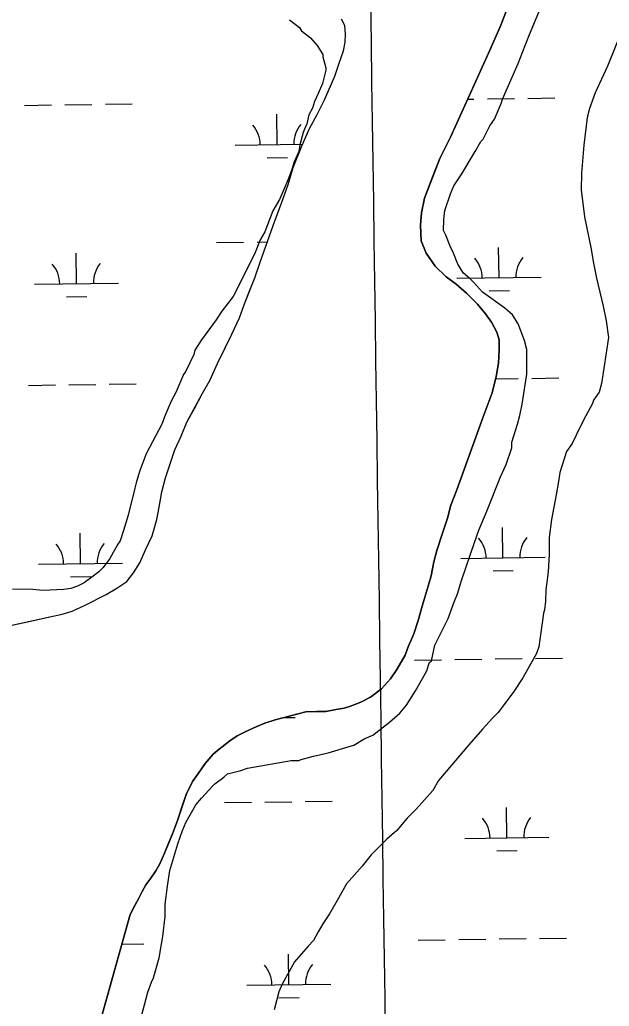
# Model space of a CAD drawing. Extents: x 3767014 to 3805179, y 361544 to 387384.
# Drawn here: x 3799928 to 3800628, y 370722 to 371894 of the extents above; entities that cross this region are included whole.
import ezdxf

# ---------------------------------------------------------------- set-up
doc = ezdxf.new("R2010")
doc.units = 0
for name, color, linetype in [('V-GRID-MAJR', 7, 'Continuous'), ('V-SITE-VEGE', 7, 'Continuous'), ('V-TOPO-SHOR', 7, 'Continuous'), ('V-WETL-SWMP', 7, 'Continuous')]:
    doc.layers.add(name, color=color, linetype=linetype)

msp = doc.modelspace()

# ---------------------------------------------------------------- linework, layer by layer
at = {"layer": 'V-GRID-MAJR'}
msp.add_spline([(3800409.553, 367370.393), (3800323.181, 373429.512), (3800236.794, 379489.691), (3800150.407, 385549.872), (3800150.392, 385550.931)], degree=3, dxfattribs=at)
at = {"layer": 'V-SITE-VEGE'}
for p, q in [((3800533.307, 371876.517), (3800548.093, 371912.281)), ((3800247.994, 371893.921), (3800259.893, 371884.567)), ((3800259.893, 371884.567), (3800262.526, 371880.572)), ((3800262.526, 371880.572), (3800273.104, 371872.552)), ((3800273.104, 371872.552), (3800281.024, 371863.219)), ((3800527.929, 371863.27), (3800533.307, 371876.517)), ((3800640.829, 371875.964), (3800626.034, 371838.868)), ((3800281.024, 371863.219), (3800287.602, 371852.565)), ((3800519.854, 371842.071), (3800527.929, 371863.27)), ((3800287.602, 371852.565), (3800287.59, 371849.909)), ((3800287.59, 371849.909), (3800291.504, 371836.616)), ((3800291.504, 371836.616), (3800291.491, 371833.961)), ((3800501.051, 371799.69), (3800519.854, 371842.071)), ((3800626.034, 371838.868), (3800611.268, 371807.085)), ((3800288.786, 371824.682), (3800287.424, 371818.052)), ((3800291.491, 371833.961), (3800288.786, 371824.682)), ((3800287.424, 371818.052), (3800282.052, 371806.133)), ((3800282.052, 371806.133), (3800278.022, 371796.862)), ((3800611.268, 371807.085), (3800604.534, 371788.537)), ((3800275.329, 371788.909), (3800271.302, 371780.965)), ((3800278.022, 371796.862), (3800275.329, 371788.909)), ((3800491.634, 371775.845), (3800499.695, 371794.388)), ((3800499.695, 371794.388), (3800501.051, 371799.69)), ((3800604.534, 371788.537), (3800601.825, 371777.93)), ((3800271.302, 371780.965), (3800268.593, 371770.361)), ((3800601.825, 371777.93), (3800597.671, 371744.765)), ((3800268.593, 371770.361), (3800265.902, 371763.737)), ((3800478.236, 371752.021), (3800486.285, 371767.907)), ((3800486.285, 371767.907), (3800491.634, 371775.845)), ((3800264.556, 371759.762), (3800260.499, 371745.181)), ((3800265.902, 371763.737), (3800264.556, 371759.762)), ((3800260.499, 371745.181), (3800259.131, 371737.224)), ((3800468.871, 371737.466), (3800475.57, 371749.379)), ((3800475.57, 371749.379), (3800478.236, 371752.021)), ((3800597.671, 371744.765), (3800594.845, 371711.593)), ((3800259.131, 371737.224), (3800253.759, 371725.305)), ((3800452.802, 371710.999), (3800466.194, 371733.499)), ((3800466.194, 371733.499), (3800468.871, 371737.466)), ((3800253.759, 371725.305), (3800251.056, 371716.025)), ((3800251.056, 371716.025), (3800247.019, 371705.427)), ((3800443.437, 371696.446), (3800452.802, 371710.999)), ((3800594.845, 371711.593), (3800594.743, 371691.683)), ((3800247.019, 371705.427), (3800240.3, 371689.532)), ((3800439.406, 371687.175), (3800443.437, 371696.446)), ((3800240.3, 371689.532), (3800236.267, 371680.261)), ((3800432.666, 371667.297), (3800439.406, 371687.175)), ((3800594.743, 371691.683), (3800598.558, 371659.803)), ((3800236.267, 371680.261), (3800228.235, 371667.027)), ((3800228.235, 371667.027), (3800218.814, 371641.855)), ((3800431.284, 371656.684), (3800432.666, 371667.297)), ((3800598.558, 371659.803), (3800606.324, 371621.266)), ((3800431.214, 371643.411), (3800431.284, 371656.684)), ((3800218.814, 371641.855), (3800213.454, 371632.59)), ((3800433.842, 371638.089), (3800431.214, 371643.411)), ((3800439.083, 371624.787), (3800433.842, 371638.089)), ((3800213.454, 371632.59), (3800206.729, 371615.368)), ((3800443.025, 371616.802), (3800439.083, 371624.787)), ((3800206.729, 371615.368), (3800181.247, 371565.057)), ((3800448.266, 371603.5), (3800443.025, 371616.802)), ((3800606.324, 371621.266), (3800608.905, 371606.654)), ((3800454.848, 371592.844), (3800448.266, 371603.5)), ((3800608.905, 371606.654), (3800612.784, 371586.719)), ((3800462.78, 371586.168), (3800454.848, 371592.844)), ((3800466.739, 371582.164), (3800462.78, 371586.168)), ((3800477.296, 371570.163), (3800466.739, 371582.164)), ((3800612.784, 371586.719), (3800620.576, 371553.492)), ((3800503.748, 371551.442), (3800477.296, 371570.163)), ((3800181.247, 371565.057), (3800167.884, 371547.868)), ((3800167.884, 371547.868), (3800161.191, 371537.284)), ((3800513.001, 371543.43), (3800503.748, 371551.442)), ((3800519.581, 371532.774), (3800513.001, 371543.43)), ((3800620.576, 371553.492), (3800624.47, 371536.215)), ((3800161.191, 371537.284), (3800143.81, 371513.48)), ((3800527.443, 371512.823), (3800519.581, 371532.774)), ((3800624.47, 371536.215), (3800627.021, 371516.29)), ((3800143.81, 371513.48), (3800135.786, 371501.573)), ((3800530.044, 371502.189), (3800527.443, 371512.823)), ((3800627.021, 371516.29), (3800618.776, 371461.907)), ((3800134.43, 371496.271), (3800125.034, 371476.407)), ((3800135.786, 371501.573), (3800134.43, 371496.271)), ((3800529.893, 371472.987), (3800530.044, 371502.189)), ((3800122.359, 371472.438), (3800112.959, 371451.247)), ((3800125.034, 371476.407), (3800122.359, 371472.438)), ((3800524.398, 371437.174), (3800529.893, 371472.987)), ((3800618.776, 371461.907), (3800616.067, 371451.301)), ((3800112.959, 371451.247), (3800107.593, 371440.655)), ((3800616.067, 371451.301), (3800609.382, 371442.042)), ((3800107.593, 371440.655), (3800099.532, 371422.113)), ((3800521.676, 371423.911), (3800524.398, 371437.174)), ((3800608.032, 371438.069), (3800599.994, 371423.507)), ((3800609.382, 371442.042), (3800608.032, 371438.069)), ((3800096.835, 371414.162), (3800078.067, 371378.416)), ((3800099.532, 371422.113), (3800096.835, 371414.162)), ((3800518.965, 371413.306), (3800521.676, 371423.911)), ((3800599.994, 371423.507), (3800593.287, 371410.267)), ((3800512.219, 371392.101), (3800518.965, 371413.306)), ((3800593.287, 371410.267), (3800583.892, 371390.403)), ((3800512.184, 371385.466), (3800512.219, 371392.101)), ((3800583.892, 371390.403), (3800577.208, 371381.146)), ((3800078.067, 371378.416), (3800069.994, 371357.22)), ((3800505.444, 371365.588), (3800512.184, 371385.466)), ((3800577.208, 371381.146), (3800569.112, 371355.966)), ((3800069.994, 371357.22), (3800065.941, 371343.965)), ((3800498.731, 371351.02), (3800505.444, 371365.588)), ((3800569.112, 371355.966), (3800567.73, 371345.354)), ((3800065.941, 371343.965), (3800064.579, 371337.336)), ((3800482.588, 371309.954), (3800498.731, 371351.02)), ((3800567.73, 371345.354), (3800564.991, 371329.439)), ((3800064.579, 371337.336), (3800056.451, 371305.52)), ((3800564.991, 371329.439), (3800559.532, 371300.263)), ((3800473.18, 371287.434), (3800482.588, 371309.954)), ((3800056.451, 371305.52), (3800051.048, 371286.961)), ((3800559.532, 371300.263), (3800556.767, 371279.037)), ((3800051.048, 371286.961), (3800047.001, 371275.035)), ((3800467.795, 371272.861), (3800473.18, 371287.434)), ((3800047.001, 371275.035), (3800044.326, 371271.069)), ((3800452.966, 371229.132), (3800467.795, 371272.861)), ((3800556.767, 371279.037), (3800556.664, 371259.127)), ((3800044.326, 371271.069), (3800034.945, 371253.859)), ((3800034.945, 371253.859), (3800026.925, 371243.281)), ((3800556.664, 371259.127), (3800555.227, 371237.895)), ((3800021.587, 371237.999), (3800014.923, 371232.724)), ((3800026.925, 371243.281), (3800021.587, 371237.999)), ((3800555.227, 371237.895), (3800552.462, 371216.67)), ((3800014.923, 371232.724), (3800004.263, 371224.814)), ((3800447.567, 371211.902), (3800452.966, 371229.132)), ((3799943.159, 371217.167), (3799919.265, 371217.288)), ((3799955.099, 371215.775), (3799943.159, 371217.167)), ((3799980.328, 371216.973), (3799955.099, 371215.775)), ((3799988.299, 371218.259), (3799980.328, 371216.973)), ((3799996.276, 371220.872), (3799988.299, 371218.259)), ((3800004.263, 371224.814), (3799996.276, 371220.872)), ((3800552.462, 371216.67), (3800552.392, 371203.394)), ((3800443.531, 371201.303), (3800447.567, 371211.902)), ((3800552.392, 371203.394), (3800551.012, 371192.782)), ((3800436.799, 371182.755), (3800443.531, 371201.303)), ((3800551.012, 371192.782), (3800549.662, 371188.809)), ((3800420.704, 371150.978), (3800436.799, 371182.755)), ((3800549.662, 371188.809), (3800544.149, 371149.012)), ((3800416.624, 371132.415), (3800420.704, 371150.978)), ((3800544.149, 371149.012), (3800541.452, 371141.061)), ((3800413.958, 371129.773), (3800416.624, 371132.415)), ((3800541.452, 371141.061), (3800525.371, 371111.941)), ((3800397.856, 371096.669), (3800411.254, 371120.495)), ((3800411.254, 371120.495), (3800412.602, 371124.471)), ((3800412.602, 371124.471), (3800413.958, 371129.773)), ((3800525.371, 371111.941), (3800514.67, 371096.063)), ((3800387.147, 371079.468), (3800397.856, 371096.669)), ((3800514.67, 371096.063), (3800495.955, 371070.94)), ((3800379.135, 371070.217), (3800387.147, 371079.468)), ((3800367.132, 371059.66), (3800379.135, 371070.217)), ((3800489.283, 371064.337), (3800477.267, 371051.124)), ((3800495.955, 371070.94), (3800489.283, 371064.337)), ((3800347.14, 371043.833), (3800367.132, 371059.66)), ((3800477.267, 371051.124), (3800461.244, 371032.624)), ((3800324.511, 371032.003), (3800337.827, 371039.898)), ((3800337.827, 371039.898), (3800347.14, 371043.833)), ((3800293.933, 371022.869), (3800305.899, 371026.789)), ((3800305.899, 371026.789), (3800311.216, 371028.09)), ((3800311.216, 371028.09), (3800324.511, 371032.003)), ((3800461.244, 371032.624), (3800425.183, 370990.331)), ((3800259.371, 371013.756), (3800262.033, 371015.069)), ((3800262.033, 371015.069), (3800276.656, 371018.976)), ((3800276.656, 371018.976), (3800293.933, 371022.869)), ((3800190.283, 371002.166), (3800198.262, 371004.779)), ((3800198.262, 371004.779), (3800250.079, 371013.805)), ((3800250.079, 371013.805), (3800259.371, 371013.756)), ((3800159.67, 370986.394), (3800170.332, 370994.304)), ((3800170.332, 370994.304), (3800174.333, 370998.267)), ((3800174.333, 370998.267), (3800190.283, 371002.166)), ((3800143.652, 370969.22), (3800157.001, 370983.753)), ((3800157.001, 370983.753), (3800159.67, 370986.394)), ((3800425.183, 370990.331), (3800418.484, 370978.42)), ((3800136.974, 370961.29), (3800143.652, 370969.22)), ((3800418.484, 370978.42), (3800398.454, 370955.955)), ((3800124.917, 370940.114), (3800136.974, 370961.29)), ((3800387.782, 370945.391), (3800375.758, 370930.851)), ((3800398.454, 370955.955), (3800387.782, 370945.391)), ((3800120.885, 370930.842), (3800124.917, 370940.114)), ((3800115.494, 370914.94), (3800120.885, 370930.842)), ((3800375.758, 370930.851), (3800363.757, 370920.293)), ((3800106.039, 370883.13), (3800115.494, 370914.94)), ((3800363.757, 370920.293), (3800345.075, 370901.806)), ((3800345.075, 370901.806), (3800334.391, 370888.586)), ((3800334.391, 370888.586), (3800315.697, 370867.443)), ((3800103.286, 370864.561), (3800106.039, 370883.13)), ((3800100.521, 370843.333), (3800103.286, 370864.561)), ((3800315.697, 370867.443), (3800306.315, 370850.235)), ((3800100.448, 370828.733), (3800100.521, 370843.333)), ((3800306.315, 370850.235), (3800295.6, 370831.707)), ((3800097.669, 370804.854), (3800100.448, 370828.733)), ((3800295.6, 370831.707), (3800287.574, 370819.8)), ((3800287.574, 370819.8), (3800282.214, 370810.537)), ((3800096.292, 370795.568), (3800097.669, 370804.854)), ((3800282.214, 370810.537), (3800276.85, 370799.945)), ((3800093.556, 370779.653), (3800096.292, 370795.568)), ((3800270.18, 370793.342), (3800254.152, 370774.836)), ((3800276.85, 370799.945), (3800270.18, 370793.342)), ((3800086.796, 370755.794), (3800093.556, 370779.653)), ((3800254.152, 370774.836), (3800239.415, 370748.366)), ((3800080.068, 370738.57), (3800084.113, 370750.498)), ((3800084.113, 370750.498), (3800086.796, 370755.794)), ((3800239.415, 370748.366), (3800235.384, 370739.094)), ((3800070.592, 370702.777), (3800080.068, 370738.57)), ((3800235.384, 370739.094), (3800229.965, 370717.883))]:
    msp.add_line(p, q, dxfattribs=at)
at = {"layer": 'V-TOPO-SHOR'}
for points in [[(3800058.9, 370830.947), (3800064.362, 370841.785), (3800069.441, 370851.22), (3800073.15, 370858.448), (3800077.453, 370866.079), (3800083.546, 370874.129), (3800089.231, 370882.973), (3800094.124, 370891.21), (3800099.764, 370904.044), (3800104.808, 370916.474), (3800109.08, 370926.697), (3800115.281, 370942.731), (3800121.257, 370960.956), (3800125.306, 370973.373), (3800132.909, 370989.024), (3800139.978, 370998.881), (3800148.029, 371010.348), (3800157.675, 371021.63), (3800164.792, 371027.5), (3800177.446, 371037.42), (3800186.163, 371043.108), (3800195.686, 371047.806), (3800209.18, 371054.146), (3800218.91, 371058.249), (3800231.235, 371062.181), (3800267.64, 371071.776), (3800280.207, 371072.12), (3800291.379, 371072.247), (3800303.724, 371074.385), (3800313.079, 371076.287), (3800320.636, 371078.569), (3800332.754, 371083.097), (3800344.459, 371089.216), (3800357.312, 371099.141), (3800367.953, 371110.835), (3800375.805, 371122.097), (3800385.388, 371138.968), (3800389.267, 371148.791), (3800395.874, 371164.228), (3800400.879, 371180.25), (3800405.671, 371197.265), (3800410.861, 371214.482), (3800416.434, 371233.301), (3800419.434, 371250.097), (3800423.071, 371263.307), (3800429.432, 371282.935), (3800435.802, 371301.762), (3800439.812, 371317.372), (3800446.988, 371335.411), (3800478.316, 371422.166), (3800488.966, 371450.621), (3800493.731, 371470.03), (3800496.543, 371485.824), (3800497.36, 371501.598), (3800497.223, 371513.566), (3800494.323, 371522.911), (3800488.2, 371534.812), (3800480.905, 371544.706), (3800471.595, 371556.173), (3800458.278, 371568.989), (3800446.185, 371579.624), (3800434.309, 371588.666), (3800420.997, 371601.284), (3800410.445, 371616.527), (3800404.688, 371631.424), (3800403.879, 371649.772), (3800405.108, 371664.352), (3800408.5, 371681.949), (3800418.191, 371706.801), (3800426.915, 371729.048), (3800439.195, 371754.331), (3800484.544, 371854.015), (3800498.352, 371885.301), (3800509.394, 371914.159)], [(3799963.428, 371184.764), (3799977.957, 371187.924), (3799989.889, 371191.45), (3800005.371, 371198.414), (3800030.365, 371211.269), (3800043.051, 371218.599), (3800055.132, 371226.518), (3800062.795, 371236.781), (3800070.242, 371248.639), (3800077.047, 371264.081), (3800085.037, 371280.932), (3800090.603, 371300.15), (3800093.425, 371314.949), (3800096.61, 371333.141), (3800101.009, 371349.753), (3800111.8, 371382.998), (3800119.595, 371399.249), (3800126.388, 371415.889), (3800135.182, 371432.15), (3800144.558, 371449.617), (3800153.554, 371465.483), (3800162.703, 371485.539), (3800171.866, 371504.201), (3800179.863, 371520.255), (3800188.616, 371539.909), (3800194.811, 371556.541), (3800201.209, 371572.776), (3800207.028, 371587.409), (3800213.401, 371605.839), (3800228.863, 371649.512), (3800239.12, 371677.363), (3800246.663, 371698.201), (3800252.618, 371718.223), (3800263.286, 371744.881), (3800272.039, 371764.536), (3800281.026, 371781.201), (3800289.806, 371798.66), (3800296.802, 371815.099), (3800301.852, 371826.931), (3800307.265, 371842.157), (3800312.283, 371856.979), (3800314.161, 371867.178), (3800314.648, 371876.959), (3800313.733, 371887.125), (3800309.858, 371894.463)], [(3799907.704, 371172.152), (3799940.343, 371179.511), (3799963.428, 371184.764)], [(3799681.918, 369891.736), (3799696.14, 369894.425), (3799709.626, 369907.772), (3799822.127, 370143.567), (3799953.561, 370454.24), (3800058.9, 370830.947)]]:
    msp.add_lwpolyline(points, dxfattribs=at)
at = {"layer": 'V-WETL-SWMP'}
for p, q in [((3800509.395, 371914.16), (3800498.352, 371885.301)), ((3800313.734, 371887.126), (3800309.859, 371894.464)), ((3800314.649, 371876.96), (3800313.734, 371887.126)), ((3800498.352, 371885.301), (3800484.544, 371854.017)), ((3800314.162, 371867.178), (3800314.649, 371876.96)), ((3800312.284, 371856.98), (3800314.162, 371867.178)), ((3800307.266, 371842.158), (3800312.284, 371856.98)), ((3800484.544, 371854.017), (3800439.196, 371754.332)), ((3800301.854, 371826.932), (3800307.266, 371842.158)), ((3800289.807, 371798.66), (3800301.854, 371826.932)), ((3800483.296, 371799.861), (3800515.293, 371800.305)), ((3800531.291, 371800.527), (3800563.288, 371800.972)), ((3799933.441, 371792.222), (3799965.438, 371792.667)), ((3799981.436, 371792.889), (3800013.433, 371793.334)), ((3800029.432, 371793.556), (3800061.429, 371794)), ((3800281.028, 371781.201), (3800289.807, 371798.66)), ((3800459.759, 371799.534), (3800467.297, 371799.638)), ((3800233.433, 371745.643), (3800232.933, 371781.639)), ((3800272.041, 371764.537), (3800281.028, 371781.201)), ((3800263.287, 371744.883), (3800272.041, 371764.537)), ((3800439.196, 371754.332), (3800426.916, 371729.05)), ((3800183.438, 371744.948), (3800263.813, 371746.065)), ((3800252.619, 371718.223), (3800263.287, 371744.883)), ((3800221.648, 371730.047), (3800245.646, 371730.38)), ((3800246.663, 371698.202), (3800252.619, 371718.223)), ((3800426.916, 371729.05), (3800408.5, 371681.95)), ((3800239.12, 371677.365), (3800246.663, 371698.202)), ((3800228.864, 371649.513), (3800239.12, 371677.365)), ((3800408.5, 371681.95), (3800405.11, 371664.353)), ((3800405.11, 371664.353), (3800403.881, 371649.773)), ((3800213.402, 371605.839), (3800228.864, 371649.513)), ((3800403.881, 371649.773), (3800404.689, 371631.426)), ((3800161.635, 371629.202), (3800193.632, 371629.647)), ((3800209.631, 371629.869), (3800221.97, 371630.04)), ((3800404.689, 371631.426), (3800410.447, 371616.528)), ((3799995.232, 371580.456), (3799994.732, 371616.453)), ((3800410.447, 371616.528), (3800420.997, 371601.285)), ((3800497.092, 371587.428), (3800496.592, 371623.424)), ((3800207.029, 371587.409), (3800213.402, 371605.839)), ((3800420.997, 371601.285), (3800434.31, 371588.667)), ((3799945.237, 371579.762), (3800045.228, 371581.151)), ((3800194.812, 371556.542), (3800207.029, 371587.409)), ((3800434.31, 371588.667), (3800446.186, 371579.625)), ((3800446.186, 371579.625), (3800458.28, 371568.989)), ((3800447.097, 371586.733), (3800547.087, 371588.122)), ((3800458.28, 371568.989), (3800471.595, 371556.173)), ((3800485.307, 371571.832), (3800509.305, 371572.165)), ((3799983.448, 371564.86), (3800007.446, 371565.194)), ((3800188.618, 371539.91), (3800194.812, 371556.542)), ((3800471.595, 371556.173), (3800480.905, 371544.707)), ((3800480.905, 371544.707), (3800488.201, 371534.814)), ((3800179.864, 371520.256), (3800188.618, 371539.91)), ((3800488.201, 371534.814), (3800494.324, 371522.912)), ((3800162.703, 371485.541), (3800179.864, 371520.256)), ((3800494.324, 371522.912), (3800497.224, 371513.568)), ((3800497.224, 371513.568), (3800497.361, 371501.598)), ((3800497.361, 371501.598), (3800496.544, 371485.825)), ((3800153.555, 371465.484), (3800162.703, 371485.541)), ((3800496.544, 371485.825), (3800493.732, 371470.031)), ((3799986.057, 371460.246), (3800018.054, 371460.691)), ((3800034.053, 371460.913), (3800066.05, 371461.358)), ((3800144.559, 371449.618), (3800153.555, 371465.484)), ((3800493.732, 371470.031), (3800488.966, 371450.622)), ((3800493.059, 371467.289), (3800519.914, 371467.662)), ((3800535.912, 371467.884), (3800567.909, 371468.329)), ((3799938.062, 371459.58), (3799970.059, 371460.024)), ((3800126.389, 371415.889), (3800144.559, 371449.618)), ((3800488.966, 371450.622), (3800478.318, 371422.167)), ((3800119.596, 371399.25), (3800126.389, 371415.889)), ((3800478.318, 371422.167), (3800446.989, 371335.412)), ((3800111.801, 371382.999), (3800119.596, 371399.25)), ((3800101.009, 371349.754), (3800111.801, 371382.999)), ((3800096.61, 371333.143), (3800101.009, 371349.754)), ((3800093.426, 371314.949), (3800096.61, 371333.143)), ((3800446.989, 371335.412), (3800439.813, 371317.373)), ((3800090.603, 371300.152), (3800093.426, 371314.949)), ((3800439.813, 371317.373), (3800435.802, 371301.763)), ((3800085.037, 371280.933), (3800090.603, 371300.152)), ((3800435.802, 371301.763), (3800429.433, 371282.935)), ((3800501.713, 371254.785), (3800501.213, 371290.781)), ((3799999.853, 371247.813), (3799999.353, 371283.81)), ((3800077.049, 371264.082), (3800085.037, 371280.933)), ((3800429.433, 371282.935), (3800423.073, 371263.308)), ((3800070.243, 371248.64), (3800077.049, 371264.082)), ((3800423.073, 371263.308), (3800419.434, 371250.098)), ((3800419.434, 371250.098), (3800416.434, 371233.303)), ((3800451.718, 371254.09), (3800551.708, 371255.479)), ((3799949.858, 371247.119), (3800049.849, 371248.508)), ((3800062.796, 371236.782), (3800070.243, 371248.64)), ((3800489.928, 371239.189), (3800513.926, 371239.522)), ((3799988.069, 371232.217), (3800012.067, 371232.551)), ((3800043.052, 371218.599), (3800055.132, 371226.519)), ((3800055.132, 371226.519), (3800062.796, 371236.782)), ((3800416.434, 371233.303), (3800405.673, 371197.265)), ((3800030.366, 371211.27), (3800043.052, 371218.599)), ((3800005.373, 371198.414), (3800030.366, 371211.27)), ((3799977.958, 371187.924), (3799989.889, 371191.452)), ((3799989.889, 371191.452), (3800005.373, 371198.414)), ((3800405.673, 371197.265), (3800400.88, 371180.25)), ((3799907.706, 371172.154), (3799963.429, 371184.764)), ((3799963.429, 371184.764), (3799977.958, 371187.924)), ((3800400.88, 371180.25), (3800395.875, 371164.23)), ((3800395.875, 371164.23), (3800389.268, 371148.791)), ((3800389.268, 371148.791), (3800385.39, 371138.97)), ((3800385.39, 371138.97), (3800375.807, 371122.099)), ((3800396.547, 371133.241), (3800428.544, 371133.686)), ((3800444.542, 371133.908), (3800476.539, 371134.353)), ((3800492.538, 371134.575), (3800524.535, 371135.019)), ((3800540.533, 371135.242), (3800572.53, 371135.686)), ((3800375.807, 371122.099), (3800367.955, 371110.836)), ((3800367.955, 371110.836), (3800357.314, 371099.141)), ((3800357.314, 371099.141), (3800344.459, 371089.217)), ((3800344.459, 371089.217), (3800332.756, 371083.097)), ((3800303.725, 371074.385), (3800291.379, 371072.248)), ((3800313.081, 371076.288), (3800303.725, 371074.385)), ((3800320.637, 371078.569), (3800313.081, 371076.288)), ((3800332.756, 371083.097), (3800320.637, 371078.569)), ((3800231.237, 371062.181), (3800218.911, 371058.249)), ((3800267.641, 371071.776), (3800231.237, 371062.181)), ((3800241.589, 371064.91), (3800254.888, 371065.094)), ((3800280.207, 371072.12), (3800267.641, 371071.776)), ((3800291.379, 371072.248), (3800280.207, 371072.12)), ((3800209.181, 371054.147), (3800195.686, 371047.807)), ((3800218.911, 371058.249), (3800209.181, 371054.147)), ((3800186.163, 371043.109), (3800177.448, 371037.422)), ((3800195.686, 371047.807), (3800186.163, 371043.109)), ((3800164.792, 371027.5), (3800157.677, 371021.632)), ((3800177.448, 371037.422), (3800164.792, 371027.5)), ((3800157.677, 371021.632), (3800148.029, 371010.348)), ((3800148.029, 371010.348), (3800139.98, 370998.883)), ((3800139.98, 370998.883), (3800132.91, 370989.025)), ((3800132.91, 370989.025), (3800125.307, 370973.375)), ((3800125.307, 370973.375), (3800115.283, 370942.732)), ((3800170.877, 370963.917), (3800202.874, 370964.361)), ((3800218.873, 370964.583), (3800250.869, 370965.028)), ((3800266.868, 370965.25), (3800298.865, 370965.695)), ((3800506.334, 370922.142), (3800505.834, 370958.139)), ((3800115.283, 370942.732), (3800109.082, 370926.699)), ((3800109.082, 370926.699), (3800099.764, 370904.045)), ((3800456.339, 370921.448), (3800556.329, 370922.837)), ((3800099.764, 370904.045), (3800094.125, 370891.211)), ((3800494.549, 370906.546), (3800518.547, 370906.879)), ((3800094.125, 370891.211), (3800089.231, 370882.974)), ((3800089.231, 370882.974), (3800083.546, 370874.13)), ((3800077.453, 370866.079), (3800073.15, 370858.448)), ((3800083.546, 370874.13), (3800077.453, 370866.079)), ((3800069.442, 370851.222), (3800064.363, 370841.786)), ((3800073.15, 370858.448), (3800069.442, 370851.222)), ((3800064.363, 370841.786), (3800058.9, 370830.949)), ((3800058.9, 370830.949), (3799953.563, 370454.242)), ((3800049.046, 370795.707), (3800075.291, 370796.072)), ((3800401.168, 370800.599), (3800433.165, 370801.043)), ((3800449.163, 370801.265), (3800481.16, 370801.71)), ((3800497.159, 370801.932), (3800529.156, 370802.377)), ((3800545.154, 370802.599), (3800577.151, 370803.043)), ((3800247.296, 370747.714), (3800246.796, 370783.711)), ((3800197.301, 370747.02), (3800297.291, 370748.409)), ((3800235.511, 370732.118), (3800259.509, 370732.451))]:
    msp.add_line(p, q, dxfattribs=at)
for centre, start, end in [((3800178.189, 371745.35), 0.024037, 41.567696), ((3800288.664, 371746.885), 140.024034, 181.567693), ((3799939.988, 371580.164), 0.024037, 41.567696), ((3800050.463, 371581.698), 140.024034, 181.567693), ((3800441.848, 371587.135), 0.024037, 41.567696), ((3800552.323, 371588.67), 140.024034, 181.567693), ((3800446.469, 371254.492), 0.024037, 41.567696), ((3800556.944, 371256.027), 140.024034, 181.567693), ((3799944.609, 371247.521), 0.024037, 41.567696), ((3800055.084, 371249.056), 140.024034, 181.567693), ((3800451.09, 370921.85), 0.024037, 41.567696), ((3800561.565, 370923.384), 140.024034, 181.567693), ((3800192.051, 370747.422), 0.024037, 41.567696), ((3800302.527, 370748.956), 140.024034, 181.567693)]:
    msp.add_arc(centre, 35.246, start, end, dxfattribs=at)

doc.saveas('drawing.dxf')
